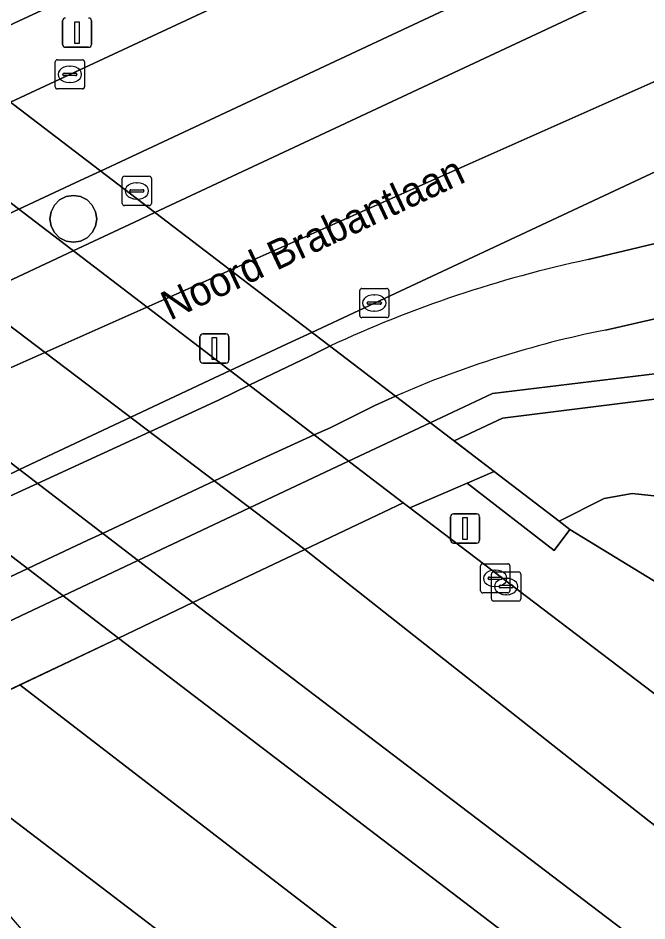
# Model space of a CAD drawing. Extents: x 158086 to 159499, y 382904 to 383981.
# Drawn here: x 158906.46 to 158927.96, y 383804.08 to 383834.96 of the extents above; entities that cross this region are included whole.
import ezdxf

# ---------------------------------------------------------------- set-up
doc = ezdxf.new("R2010")
doc.units = 0
for name, color, linetype in [('IMGEO_Berm_gesloten', 7, 'Continuous'), ('IMGEO_Berm_groen', 7, 'Continuous'), ('IMGEO_Berm_open', 7, 'Continuous'), ('IMGEO_Dek', 7, 'Continuous'), ('IMGEO_Fietspad_gesloten', 7, 'Continuous'), ('IMGEO_Groenvoorziening', 7, 'Continuous'), ('IMGEO_Hek', 7, 'Continuous'), ('IMGEO_Kolk', 7, 'Continuous'), ('IMGEO_Lichtmast', 7, 'Continuous'), ('IMGEO_Muur', 7, 'Continuous'), ('IMGEO_Openbare_ruimte_label', 7, 'Continuous'), ('IMGEO_OVBaan_gesloten', 7, 'Continuous'), ('IMGEO_Pijler', 7, 'Continuous'), ('IMGEO_Rijbaan_regionaal_gesloten', 7, 'Continuous'), ('IMGEO_Voetpad_open', 7, 'Continuous')]:
    doc.layers.add(name, color=color, linetype=linetype)

msp = doc.modelspace()

# ---------------------------------------------------------------- linework, layer by layer
at = {"layer": 'IMGEO_Berm_gesloten'}
for points in [[(158902.912, 383834.582), (158900.074, 383833.316), (158919.618, 383818.379), (158919.85, 383818.202), (158921.81, 383819.051), (158922.73, 383819.45)], [(158892.759, 383830.05), (158890.133, 383828.878), (158909.887, 383813.753), (158912.434, 383814.964)]]:
    msp.add_lwpolyline(points, close=True, dxfattribs=at)
at = {"layer": 'IMGEO_Berm_groen'}
for points in [[(158978.934, 383779.172), (158937.137, 383810.244), (158925.324, 383817.469), (158924.787, 383816.751), (158921.81, 383819.051), (158919.85, 383818.202), (158934.428, 383807.126), (158935.336, 383808.33), (158936.092, 383807.739), (158935.194, 383806.548), (158950.389, 383795.003), (158951.297, 383796.207), (158952.053, 383795.616), (158951.147, 383794.413), (158966.344, 383782.841)], [(159035.196, 383721.511), (158969.09, 383771.838), (158912.434, 383814.964), (158909.887, 383813.753), (158966.637, 383770.42), (159063.996, 383696.408), (159075.868, 383687.383), (159089.547, 383677.25)], [(158935.088, 383785.597), (158919.894, 383797.171), (158918.946, 383795.963), (158918.201, 383796.553), (158919.136, 383797.732), (158902.837, 383810.155), (158900.932, 383809.295), (158903.511, 383807.338), (158912.45, 383796.934), (158931.369, 383782.148)]]:
    msp.add_lwpolyline(points, dxfattribs=at)
msp.add_lwpolyline([(158969.077, 383788.862), (158963.368, 383793.075), (158929.248, 383818.252), (158928.402, 383818.589), (158927.446, 383818.695), (158926.495, 383818.522), (158924.953, 383817.753), (158925.324, 383817.469), (158937.137, 383810.244), (158978.934, 383779.172), (159030.868, 383738.885), (159072.659, 383708.042), (159082.721, 383700.616), (159072.943, 383708.425), (159046.929, 383729.198), (159036.552, 383737.15)], close=True, dxfattribs=at)
at = {"layer": 'IMGEO_Berm_open'}
for points in [[(158929.237, 383839.078), (158909.273, 383829.725), (158908.574, 383829.398), (158906.483, 383828.418), (158903.077, 383826.822), (158899.286, 383825.045), (158898.744, 383824.791), (158897.135, 383824.038), (158896.713, 383823.84), (158893.947, 383822.544), (158892.494, 383821.834)], [(158908.34, 383826.998), (158910.433, 383827.979), (158911.13, 383828.307), (158930.157, 383837.22)], [(158932.913, 383831.885), (158918.636, 383825.211), (158916.499, 383824.207), (158915.8, 383823.88), (158913.705, 383822.898), (158912.976, 383822.556), (158910.313, 383821.304), (158906.503, 383819.512), (158905.989, 383819.27), (158905.514, 383819.046), (158904.384, 383818.525), (158903.929, 383818.315), (158900.047, 383816.527), (158899.414, 383816.235), (158896.634, 383814.918), (158894.296, 383813.81), (158893.868, 383813.608), (158893.304, 383813.34), (158885.805, 383809.927), (158878.263, 383806.583)], [(158925.95, 383826.698), (158934.401, 383828.72)], [(158882.107, 383814.821), (158888.524, 383817.68), (158888.978, 383817.891), (158891.318, 383819), (158892.129, 383819.385), (158893.921, 383820.217), (158894.342, 383820.418), (158894.719, 383820.599), (158896.549, 383821.475), (158898.567, 383822.42), (158898.997, 383822.622), (158900.603, 383823.374), (158901.139, 383823.625), (158904.936, 383825.404), (158908.34, 383826.998)], [(158897.298, 383814.408), (158899.765, 383815.572), (158900.71, 383816.02), (158904.549, 383817.84), (158905.002, 383818.055), (158905.859, 383818.462), (158906.601, 383818.803), (158907.118, 383819.041), (158910.961, 383820.809), (158913.307, 383821.888), (158914.362, 383822.396), (158916.435, 383823.395), (158917.116, 383823.736)]]:
    msp.add_lwpolyline(points, dxfattribs=at)
msp.add_lwpolyline([(158907.585, 383827.841), (158907.546, 383828.088), (158907.585, 383828.335), (158907.699, 383828.558), (158907.876, 383828.735), (158908.099, 383828.849), (158908.346, 383828.888), (158908.593, 383828.849), (158908.816, 383828.735), (158908.993, 383828.558), (158909.107, 383828.335), (158909.146, 383828.088), (158909.107, 383827.841), (158908.993, 383827.618), (158908.816, 383827.441), (158908.593, 383827.327), (158908.346, 383827.288), (158908.099, 383827.327), (158907.876, 383827.441), (158907.699, 383827.618)], close=True, dxfattribs=at)
msp.add_arc((158934.619, 383786.189), 41.426, 102.079, 114.9931, dxfattribs=at)
at = {"layer": 'IMGEO_Dek'}
msp.add_lwpolyline([(158902.912, 383834.582), (158888.17, 383828.002), (158880.202, 383824.022), (158900.05, 383808.897), (158900.932, 383809.295), (158902.837, 383810.155), (158902.638, 383810.308), (158909.887, 383813.753), (158912.434, 383814.964), (158919.618, 383818.379), (158919.85, 383818.202), (158921.81, 383819.051), (158922.73, 383819.45)], close=True, dxfattribs=at)
at = {"layer": 'IMGEO_Fietspad_gesloten'}
for points in [[(158937.615, 383829.981), (158934.401, 383828.72), (158925.95, 383826.698)], [(158926.536, 383824.287), (158932.41, 383825.632)], [(158917.116, 383823.736), (158916.435, 383823.395), (158914.362, 383822.396), (158913.307, 383821.888), (158910.961, 383820.809), (158907.118, 383819.041), (158906.601, 383818.803), (158905.859, 383818.462), (158905.002, 383818.055), (158904.549, 383817.84), (158900.71, 383816.02), (158899.765, 383815.572), (158897.298, 383814.408), (158894.956, 383813.303), (158894.531, 383813.103), (158893.68, 383812.701), (158892.054, 383811.904), (158890.542, 383811.178), (158869.181, 383800.819)], [(158902.935, 383814.319), (158906.785, 383816.128), (158907.25, 383816.346), (158908.842, 383817.095), (158909.346, 383817.332), (158913.168, 383819.126), (158914.389, 383819.699), (158916.584, 383820.698), (158917.121, 383820.942), (158918.648, 383821.705), (158919.356, 383822.026)]]:
    msp.add_lwpolyline(points, dxfattribs=at)
for centre, radius, start, end in [((158934.619, 383786.189), 41.426, 102.079, 114.9931), ((158933.517, 383789.587), 35.396, 101.3753, 113.5834)]:
    msp.add_arc(centre, radius, start, end, dxfattribs=at)
at = {"layer": 'IMGEO_Groenvoorziening'}
msp.add_lwpolyline([(158930.481, 383822.256), (158929.127, 383822.037), (158923.021, 383821.272), (158921.362, 383820.495), (158921.852, 383820.12), (158922.73, 383819.45), (158924.953, 383817.753), (158926.495, 383818.522), (158927.446, 383818.695), (158928.402, 383818.589), (158929.248, 383818.252), (158963.368, 383793.075), (158965.604, 383796.184), (158964.03, 383797.344)], close=True, dxfattribs=at)
at = {"layer": 'IMGEO_Hek'}
msp.add_lwpolyline([(158902.912, 383834.582), (158922.73, 383819.45)], dxfattribs=at)
at = {"layer": 'IMGEO_Kolk'}
for p, q in [((158907.727, 383832.605), (158907.727, 383833.457)), ((158907.802, 383833.531), (158908.654, 383833.531)), ((158908.728, 383833.457), (158908.728, 383832.605)), ((158908.215, 383833.311), (158908.24, 383833.311)), ((158907.986, 383833.025), (158907.986, 383833.037)), ((158908.424, 383832.988), (158908.026, 383832.988)), ((158908.029, 383833.074), (158908.427, 383833.074)), ((158908.47, 383833.037), (158908.47, 383833.025)), ((158908.654, 383832.531), (158907.802, 383832.531)), ((158908.238, 383832.751), (158908.213, 383832.751)), ((158910.015, 383828.618), (158910.015, 383829.47)), ((158910.09, 383829.544), (158910.942, 383829.544)), ((158911.016, 383829.47), (158911.016, 383828.618)), ((158910.503, 383829.324), (158910.528, 383829.324)), ((158910.274, 383829.038), (158910.274, 383829.05)), ((158910.712, 383829.001), (158910.314, 383829.001)), ((158910.317, 383829.087), (158910.715, 383829.087)), ((158910.758, 383829.05), (158910.758, 383829.038)), ((158910.942, 383828.544), (158910.09, 383828.544)), ((158910.526, 383828.764), (158910.501, 383828.764)), ((158918.21, 383825.71), (158919.062, 383825.71)), ((158918.135, 383824.784), (158918.135, 383825.636)), ((158918.623, 383825.49), (158918.648, 383825.49)), ((158919.136, 383825.636), (158919.136, 383824.784)), ((158918.394, 383825.204), (158918.394, 383825.216)), ((158918.832, 383825.167), (158918.434, 383825.167)), ((158918.437, 383825.253), (158918.835, 383825.253)), ((158918.878, 383825.216), (158918.878, 383825.204)), ((158918.646, 383824.93), (158918.621, 383824.93)), ((158919.062, 383824.71), (158918.21, 383824.71)), ((158922.268, 383815.37), (158922.268, 383816.222)), ((158922.343, 383816.296), (158923.195, 383816.296)), ((158923.269, 383816.222), (158923.269, 383815.37)), ((158922.57, 383815.839), (158922.968, 383815.839)), ((158922.64, 383815.089), (158922.64, 383815.941)), ((158922.715, 383816.015), (158923.567, 383816.015)), ((158922.756, 383816.076), (158922.781, 383816.076)), ((158923.641, 383815.941), (158923.641, 383815.089)), ((158922.527, 383815.79), (158922.527, 383815.802)), ((158922.965, 383815.753), (158922.567, 383815.753)), ((158922.779, 383815.516), (158922.754, 383815.516)), ((158922.899, 383815.509), (158922.899, 383815.521)), ((158922.942, 383815.558), (158923.34, 383815.558)), ((158923.011, 383815.802), (158923.011, 383815.79)), ((158923.128, 383815.795), (158923.153, 383815.795)), ((158923.383, 383815.521), (158923.383, 383815.509)), ((158923.195, 383815.296), (158922.343, 383815.296)), ((158923.337, 383815.472), (158922.939, 383815.472)), ((158923.151, 383815.235), (158923.126, 383815.235)), ((158923.567, 383815.015), (158922.715, 383815.015))]:
    msp.add_line(p, q, dxfattribs=at)
for points in [[(158907.727, 383832.605), (158907.727, 383833.457)], [(158907.802, 383833.531), (158908.654, 383833.531)], [(158908.728, 383833.457), (158908.728, 383832.605)], [(158908.654, 383832.531), (158907.802, 383832.531)], [(158910.015, 383828.618), (158910.015, 383829.47)], [(158910.09, 383829.544), (158910.942, 383829.544)], [(158911.016, 383829.47), (158911.016, 383828.618)], [(158910.942, 383828.544), (158910.09, 383828.544)], [(158918.21, 383825.71), (158919.062, 383825.71)], [(158918.135, 383824.784), (158918.135, 383825.636)], [(158919.136, 383825.636), (158919.136, 383824.784)], [(158919.062, 383824.71), (158918.21, 383824.71)], [(158922.268, 383815.37), (158922.268, 383816.222)], [(158922.343, 383816.296), (158923.195, 383816.296)], [(158923.269, 383816.222), (158923.269, 383815.37)], [(158922.64, 383815.089), (158922.64, 383815.941)], [(158922.715, 383816.015), (158923.567, 383816.015)], [(158923.641, 383815.941), (158923.641, 383815.089)], [(158923.195, 383815.296), (158922.343, 383815.296)], [(158923.567, 383815.015), (158922.715, 383815.015)]]:
    msp.add_lwpolyline(points, dxfattribs=at)
for centre, radius, start, end in [((158907.804, 383833.455), 0.0765, 91.552, 178.448), ((158907.804, 383833.455), 0.0765, 91.552, 178.448), ((158908.652, 383833.455), 0.0765, 1.552, 88.448), ((158908.652, 383833.455), 0.0765, 1.552, 88.448), ((158908.026, 383833.034), 0.0403, 85.8775, 175.7526), ((158908.023, 383833.024), 0.0366, 178.938, 274.7102), ((158908.427, 383833.031), 0.043, 264.8664, 352.4533), ((158908.431, 383833.036), 0.0386, 1.7309, 96.639), ((158907.804, 383832.607), 0.0765, 181.552, 268.448), ((158907.804, 383832.607), 0.0765, 181.552, 268.448), ((158908.652, 383832.607), 0.0765, 271.552, 358.448), ((158908.652, 383832.607), 0.0765, 271.552, 358.448), ((158910.092, 383829.468), 0.0765, 91.552, 178.448), ((158910.092, 383829.468), 0.0765, 91.552, 178.448), ((158910.94, 383829.468), 0.0765, 1.552, 88.448), ((158910.94, 383829.468), 0.0765, 1.552, 88.448), ((158910.314, 383829.047), 0.0403, 85.8775, 175.7526), ((158910.311, 383829.037), 0.0366, 178.938, 274.7102), ((158910.715, 383829.044), 0.043, 264.8664, 352.4533), ((158910.719, 383829.049), 0.0386, 1.7309, 96.639), ((158910.092, 383828.62), 0.0765, 181.552, 268.448), ((158910.092, 383828.62), 0.0765, 181.552, 268.448), ((158910.94, 383828.62), 0.0765, 271.552, 358.448), ((158910.94, 383828.62), 0.0765, 271.552, 358.448), ((158918.212, 383825.634), 0.0765, 91.552, 178.448), ((158918.212, 383825.634), 0.0765, 91.552, 178.448), ((158919.06, 383825.634), 0.0765, 1.552, 88.448), ((158919.06, 383825.634), 0.0765, 1.552, 88.448), ((158918.434, 383825.213), 0.0403, 85.8775, 175.7526), ((158918.431, 383825.203), 0.0366, 178.938, 274.7102), ((158918.835, 383825.21), 0.043, 264.8664, 352.4533), ((158918.839, 383825.215), 0.0386, 1.7309, 96.639), ((158918.212, 383824.786), 0.0765, 181.552, 268.448), ((158918.212, 383824.786), 0.0765, 181.552, 268.448), ((158919.06, 383824.786), 0.0765, 271.552, 358.448), ((158919.06, 383824.786), 0.0765, 271.552, 358.448), ((158922.345, 383816.22), 0.0765, 91.552, 178.448), ((158922.345, 383816.22), 0.0765, 91.552, 178.448), ((158923.193, 383816.22), 0.0765, 1.552, 88.448), ((158923.193, 383816.22), 0.0765, 1.552, 88.448), ((158922.567, 383815.799), 0.0403, 85.8775, 175.7526), ((158922.717, 383815.939), 0.0765, 91.552, 178.448), ((158922.717, 383815.939), 0.0765, 91.552, 178.448), ((158922.972, 383815.801), 0.0386, 1.7309, 96.639), ((158923.565, 383815.939), 0.0765, 1.552, 88.448), ((158923.565, 383815.939), 0.0765, 1.552, 88.448), ((158922.564, 383815.789), 0.0366, 178.938, 274.7102), ((158922.939, 383815.518), 0.0403, 85.8775, 175.7526), ((158922.936, 383815.508), 0.0366, 178.938, 274.7102), ((158922.968, 383815.796), 0.043, 264.8664, 352.4533), ((158923.34, 383815.515), 0.043, 264.8664, 352.4533), ((158923.344, 383815.52), 0.0386, 1.7309, 96.639), ((158922.345, 383815.372), 0.0765, 181.552, 268.448), ((158922.345, 383815.372), 0.0765, 181.552, 268.448), ((158923.193, 383815.372), 0.0765, 271.552, 358.448), ((158923.193, 383815.372), 0.0765, 271.552, 358.448), ((158922.717, 383815.091), 0.0765, 181.552, 268.448), ((158922.717, 383815.091), 0.0765, 181.552, 268.448), ((158923.565, 383815.091), 0.0765, 271.552, 358.448), ((158923.565, 383815.091), 0.0765, 271.552, 358.448)]:
    msp.add_arc(centre, radius, start, end, dxfattribs=at)
for centre, major_axis, ratio, start_param, end_param in [((158908.214, 383833.031), (-0.387, 0.002), 0.722429, 4.712389, 7.853982), ((158908.239, 383833.031), (-0.39, 0.002), 0.717154, 1.570796, 4.712389), ((158910.502, 383829.044), (-0.387, 0.002), 0.722429, 4.712389, 7.853982), ((158910.527, 383829.044), (-0.39, 0.002), 0.717154, 1.570796, 4.712389), ((158918.622, 383825.21), (-0.387, 0.002), 0.722429, 4.712389, 7.853982), ((158918.647, 383825.21), (-0.39, 0.002), 0.717154, 1.570796, 4.712389), ((158922.755, 383815.796), (-0.387, 0.002), 0.722429, 4.712389, 7.853982), ((158922.78, 383815.796), (-0.39, 0.002), 0.717154, 1.570796, 4.712389), ((158923.127, 383815.515), (-0.387, 0.002), 0.722429, 4.712389, 7.853982), ((158923.152, 383815.515), (-0.39, 0.002), 0.717154, 1.570796, 4.712389)]:
    msp.add_ellipse(centre, major_axis=major_axis, ratio=ratio, start_param=start_param, end_param=end_param, dxfattribs=at)
at = {"layer": 'IMGEO_Lichtmast'}
for p, q in [((158907.978, 383834.057), (158907.978, 383834.857)), ((158907.978, 383834.857), (158907.978, 383834.057)), ((158908.968, 383834.857), (158908.968, 383834.057)), ((158908.968, 383834.057), (158908.968, 383834.857)), ((158908.868, 383833.957), (158908.078, 383833.957)), ((158908.078, 383833.957), (158908.868, 383833.957)), ((158912.673, 383823.253), (158912.673, 383824.053)), ((158912.673, 383824.053), (158912.673, 383823.253)), ((158912.773, 383824.153), (158913.563, 383824.153)), ((158913.563, 383824.153), (158912.773, 383824.153)), ((158913.663, 383824.053), (158913.663, 383823.253)), ((158913.663, 383823.253), (158913.663, 383824.053)), ((158913.563, 383823.153), (158912.773, 383823.153)), ((158912.773, 383823.153), (158913.563, 383823.153)), ((158921.342, 383818.003), (158922.132, 383818.003)), ((158922.132, 383818.003), (158921.342, 383818.003)), ((158921.242, 383817.103), (158921.242, 383817.903)), ((158921.242, 383817.903), (158921.242, 383817.103)), ((158922.232, 383817.903), (158922.232, 383817.103)), ((158922.232, 383817.103), (158922.232, 383817.903)), ((158922.132, 383817.003), (158921.342, 383817.003)), ((158921.342, 383817.003), (158922.132, 383817.003))]:
    msp.add_line(p, q, dxfattribs=at)
for points in [[(158908.398, 383834.832), (158908.548, 383834.832), (158908.548, 383834.082), (158908.398, 383834.082), (158908.398, 383834.832)], [(158913.093, 383824.028), (158913.243, 383824.028), (158913.243, 383823.278), (158913.093, 383823.278), (158913.093, 383824.028)], [(158921.662, 383817.878), (158921.812, 383817.878), (158921.812, 383817.128), (158921.662, 383817.128), (158921.662, 383817.878)]]:
    msp.add_lwpolyline(points, dxfattribs=at)
for centre, start, end in [((158908.078, 383834.857), 90, 180), ((158908.078, 383834.857), 90, 180), ((158908.868, 383834.857), 0, 90), ((158908.868, 383834.857), 360, 90), ((158908.078, 383834.057), 180, 270), ((158908.078, 383834.057), 180, 270), ((158908.868, 383834.057), 270, 0), ((158908.868, 383834.057), 270, 0), ((158912.773, 383824.053), 90, 180), ((158912.773, 383824.053), 90, 180), ((158913.563, 383824.053), 0, 90), ((158913.563, 383824.053), 360, 90), ((158912.773, 383823.253), 180, 270), ((158912.773, 383823.253), 180, 270), ((158913.563, 383823.253), 270, 0), ((158913.563, 383823.253), 270, 0), ((158921.342, 383817.903), 90, 180), ((158921.342, 383817.903), 90, 180), ((158922.132, 383817.903), 0, 90), ((158922.132, 383817.903), 360, 90), ((158921.342, 383817.103), 180, 270), ((158921.342, 383817.103), 180, 270), ((158922.132, 383817.103), 270, 0), ((158922.132, 383817.103), 270, 0)]:
    msp.add_arc(centre, 0.1, start, end, dxfattribs=at)
at = {"layer": 'IMGEO_Muur'}
msp.add_lwpolyline([(158902.638, 383810.308), (158906.518, 383812.152), (158909.887, 383813.753), (158912.434, 383814.964), (158916.261, 383816.783), (158919.618, 383818.379), (158919.85, 383818.202), (158921.81, 383819.051), (158922.73, 383819.45), (158921.852, 383820.12), (158921.362, 383820.495), (158923.021, 383821.272), (158929.127, 383822.037), (158930.481, 383822.256), (158936.718, 383823.266), (158936.853, 383822.3), (158937.17, 383822.342), (158936.967, 383823.851), (158922.671, 383822.121), (158920.545, 383821.118), (158917.755, 383819.802), (158910.555, 383816.405), (158907.998, 383815.199), (158900.733, 383811.77)], dxfattribs=at)
msp.add_lwpolyline([(158924.787, 383816.751), (158925.324, 383817.469), (158924.953, 383817.753), (158922.73, 383819.45), (158921.81, 383819.051)], close=True, dxfattribs=at)
at = {"layer": 'IMGEO_OVBaan_gesloten'}
msp.add_lwpolyline([(158887.585, 383826.051), (158891.457, 383827.865), (158891.857, 383828.052), (158893.473, 383828.808), (158893.902, 383829.01), (158894.035, 383829.072), (158897.825, 383830.828), (158901.252, 383832.416), (158903.351, 383833.388), (158904.052, 383833.711), (158905.208, 383834.247), (158906.321, 383834.777), (158920.142, 383841.2), (158926.684, 383844.293), (158926.315, 383845.029), (158888.17, 383828.002)], dxfattribs=at)
at = {"layer": 'IMGEO_Pijler'}
msp.add_lwpolyline([(158909.146, 383828.088), (158909.107, 383828.335), (158908.993, 383828.558), (158908.816, 383828.735), (158908.593, 383828.849), (158908.346, 383828.888), (158908.099, 383828.849), (158907.876, 383828.735), (158907.699, 383828.558), (158907.585, 383828.335), (158907.546, 383828.088), (158907.585, 383827.841), (158907.699, 383827.618), (158907.876, 383827.441), (158908.099, 383827.327), (158908.346, 383827.288), (158908.593, 383827.327), (158908.816, 383827.441), (158908.993, 383827.618), (158909.107, 383827.841)], close=True, dxfattribs=at)
at = {"layer": 'IMGEO_Rijbaan_regionaal_gesloten'}
for points in [[(158921.295, 383839.125), (158908.225, 383833.03), (158906.194, 383832.076), (158905.497, 383831.749), (158903.409, 383830.767), (158900.004, 383829.166), (158896.228, 383827.39), (158895.675, 383827.13), (158894.061, 383826.376), (158893.652, 383826.184), (158891.327, 383825.092), (158889.864, 383824.308), (158889.51, 383824.119), (158886.649, 383822.586)], [(158892.494, 383821.834), (158893.947, 383822.544), (158896.713, 383823.84), (158897.135, 383824.038), (158898.744, 383824.791), (158899.286, 383825.045), (158903.077, 383826.822), (158906.483, 383828.418), (158908.574, 383829.398), (158909.273, 383829.725), (158929.237, 383839.078)], [(158857.176, 383801.486), (158890.624, 383816.08), (158913.706, 383826.34), (158931.656, 383834.319), (158930.157, 383837.22), (158911.13, 383828.307), (158910.433, 383827.979), (158908.34, 383826.998), (158904.936, 383825.404), (158901.139, 383823.625), (158900.603, 383823.374), (158898.997, 383822.622), (158898.567, 383822.42), (158896.549, 383821.475), (158894.719, 383820.599), (158894.342, 383820.418), (158893.921, 383820.217), (158892.129, 383819.385), (158891.318, 383819), (158888.978, 383817.891), (158888.524, 383817.68), (158882.107, 383814.821), (158882.087, 383814.809), (158857.768, 383804.975)], [(158885.805, 383809.927), (158893.304, 383813.34), (158893.868, 383813.608), (158894.296, 383813.81), (158896.634, 383814.918), (158899.414, 383816.235), (158900.047, 383816.527), (158903.929, 383818.315), (158904.384, 383818.525), (158905.514, 383819.046), (158905.989, 383819.27), (158906.503, 383819.512), (158910.313, 383821.304), (158912.976, 383822.556), (158913.705, 383822.898), (158915.8, 383823.88), (158916.499, 383824.207), (158918.636, 383825.211), (158932.913, 383831.885), (158931.656, 383834.319), (158913.706, 383826.34), (158890.624, 383816.08), (158857.176, 383801.486)], [(158966.344, 383782.841), (158951.147, 383794.413), (158950.389, 383795.003), (158935.194, 383806.548), (158934.428, 383807.126), (158919.85, 383818.202), (158919.618, 383818.379), (158916.261, 383816.783), (158928.034, 383807.485), (158943.761, 383795.523), (158960.529, 383782.768)], [(158945.802, 383782.061), (158926.241, 383796.967), (158906.518, 383812.152), (158902.638, 383810.308), (158902.837, 383810.155), (158919.136, 383797.732), (158919.894, 383797.171), (158935.088, 383785.597)]]:
    msp.add_lwpolyline(points, dxfattribs=at)
for points in [[(158900.074, 383833.316), (158896.539, 383831.738), (158916.261, 383816.783), (158919.618, 383818.379)], [(158896.539, 383831.738), (158892.759, 383830.05), (158912.434, 383814.964), (158916.261, 383816.783)], [(158890.133, 383828.878), (158888.17, 383828.002), (158882.975, 383825.407), (158902.638, 383810.308), (158909.887, 383813.753)], [(158916.261, 383816.783), (158912.434, 383814.964), (158969.09, 383771.838), (159035.196, 383721.511), (159065.54, 383698.458), (159067.635, 383701.28), (159009.14, 383745.793), (158989.893, 383760.433), (158960.529, 383782.768), (158943.761, 383795.523), (158928.034, 383807.485)], [(158909.887, 383813.753), (158906.518, 383812.152), (158926.241, 383796.967), (158945.802, 383782.061), (158967.516, 383765.514), (158989.348, 383748.876), (159023.873, 383722.566), (159062.009, 383693.704), (159063.996, 383696.408), (158966.637, 383770.42)]]:
    msp.add_lwpolyline(points, close=True, dxfattribs=at)
at = {"layer": 'IMGEO_Voetpad_open'}
for points in [[(158926.684, 383844.293), (158920.142, 383841.2), (158906.321, 383834.777), (158905.208, 383834.247), (158904.052, 383833.711), (158903.351, 383833.388), (158901.252, 383832.416), (158897.825, 383830.828), (158894.035, 383829.072), (158893.902, 383829.01), (158893.473, 383828.808), (158891.857, 383828.052), (158891.457, 383827.865), (158887.585, 383826.051), (158887.215, 383825.877), (158884.202, 383824.464), (158881.85, 383823.362), (158881.364, 383823.136), (158880.207, 383822.594), (158880.653, 383821.563), (158879.622, 383821.08), (158857.982, 383810.946), (158853.184, 383808.605), (158855.343, 383804.495)], [(158870.923, 383812.983), (158871.984, 383813.634), (158877.041, 383816.858), (158882.334, 383820.189), (158883.981, 383821.142), (158884.419, 383821.391), (158886.649, 383822.586), (158889.51, 383824.119), (158889.864, 383824.308), (158891.327, 383825.092), (158893.652, 383826.184), (158894.061, 383826.376), (158895.675, 383827.13), (158896.228, 383827.39), (158900.004, 383829.166), (158903.409, 383830.767), (158905.497, 383831.749), (158906.194, 383832.076), (158908.225, 383833.03), (158921.295, 383839.125), (158927.737, 383842.136)], [(158917.755, 383819.802), (158920.545, 383821.118), (158922.671, 383822.121), (158936.967, 383823.851), (158939.746, 383824.862), (158943.909, 383826.376), (158942.134, 383827.431)], [(158932.41, 383825.632), (158926.536, 383824.287)], [(158919.356, 383822.026), (158918.648, 383821.705), (158917.121, 383820.942), (158916.584, 383820.698), (158914.389, 383819.699), (158913.168, 383819.126), (158909.346, 383817.332), (158908.842, 383817.095), (158907.25, 383816.346), (158906.785, 383816.128), (158902.935, 383814.319), (158899.509, 383812.71), (158897.164, 383811.609), (158896.747, 383811.414), (158894.46, 383810.332), (158891.775, 383809.045), (158870.191, 383798.538)], [(158871.891, 383796.892), (158891.662, 383806.502), (158894.396, 383807.865), (158895.436, 383808.391), (158896.562, 383809.802), (158897.983, 383810.472), (158900.733, 383811.77), (158907.998, 383815.199), (158910.555, 383816.405), (158917.755, 383819.802)]]:
    msp.add_lwpolyline(points, dxfattribs=at)
msp.add_arc((158933.517, 383789.587), 35.396, 101.3753, 113.5834, dxfattribs=at)

# ---------------------------------------------------------------- texts
at = {"layer": 'IMGEO_Openbare_ruimte_label'}
msp.add_text('Noord Brabantlaan', height=1, rotation=25.1554, dxfattribs=at).set_placement((158911.651, 383824.6))

doc.saveas('drawing.dxf')
